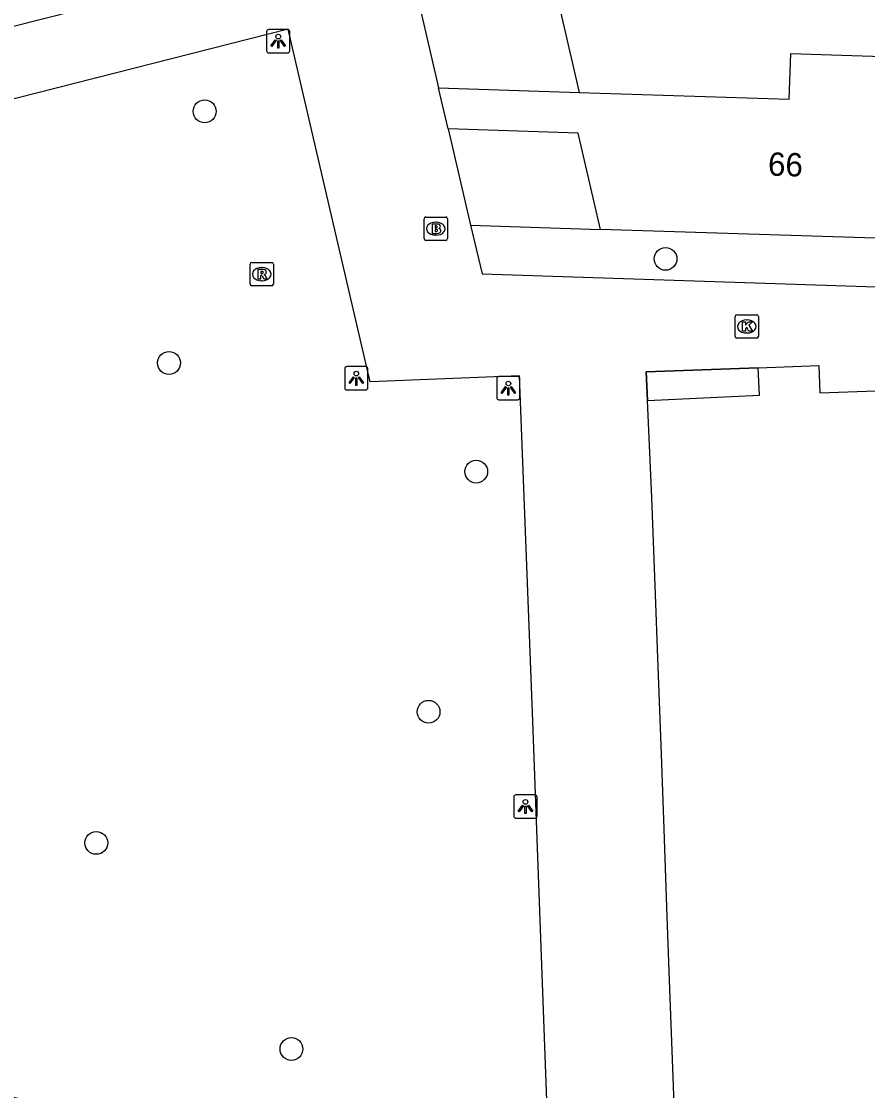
# Model space of a CAD drawing. Extents: x 160664 to 161506, y 382245 to 383288.
# Drawn here: x 161215.68 to 161251.93, y 382882.22 to 382928.02 of the extents above; entities that cross this region are included whole.
import ezdxf

# ---------------------------------------------------------------- set-up
doc = ezdxf.new("R2010")
doc.units = 0
for name, color, linetype in [('IMGEO_Boom', 7, 'Continuous'), ('IMGEO_Brandkraan', 7, 'Continuous'), ('IMGEO_Kolk', 7, 'Continuous'), ('IMGEO_Lichtpunt', 7, 'Continuous'), ('IMGEO_Pand', 7, 'Continuous'), ('IMGEO_Pand_nummerreeks', 7, 'Continuous'), ('IMGEO_Pand_overbouw', 7, 'Continuous'), ('IMGEO_Rioolput', 7, 'Continuous'), ('IMGEO_Voetpad_open', 7, 'Continuous')]:
    doc.layers.add(name, color=color, linetype=linetype)

msp = doc.modelspace()

# ---------------------------------------------------------------- linework, layer by layer
at = {"layer": 'IMGEO_Boom'}
for centre in [(161223.531, 382924.17), (161243.276, 382917.851), (161222.003, 382913.393), (161235.164, 382908.739), (161233.123, 382898.45), (161218.887, 382892.834), (161227.25, 382884.005)]:
    msp.add_circle(centre, 0.489, dxfattribs=at)
at = {"layer": 'IMGEO_Brandkraan'}
for p, q in [((161232.93, 382918.718), (161232.93, 382919.57)), ((161233.005, 382919.644), (161233.857, 382919.644)), ((161233.931, 382919.57), (161233.931, 382918.718)), ((161233.418, 382919.424), (161233.443, 382919.424)), ((161233.857, 382918.644), (161233.005, 382918.644)), ((161233.441, 382918.864), (161233.416, 382918.864))]:
    msp.add_line(p, q, dxfattribs=at)
for points in [[(161232.93, 382918.718), (161232.93, 382919.57)], [(161233.005, 382919.644), (161233.857, 382919.644)], [(161233.931, 382919.57), (161233.931, 382918.718)], [(161233.278, 382919.344), (161233.278, 382918.944), (161233.491, 382918.944)], [(161233.509, 382919.344), (161233.278, 382919.344)], [(161233.457, 382919.263), (161233.403, 382919.263), (161233.403, 382919.187)], [(161233.403, 382919.187), (161233.456, 382919.187)], [(161233.465, 382919.111), (161233.403, 382919.111), (161233.403, 382919.03)], [(161233.857, 382918.644), (161233.005, 382918.644)], [(161233.403, 382919.03), (161233.465, 382919.03)]]:
    msp.add_lwpolyline(points, dxfattribs=at)
for centre, radius, start, end in [((161233.007, 382919.568), 0.0765, 91.552, 178.448), ((161233.007, 382919.568), 0.0765, 91.552, 178.448), ((161233.855, 382919.568), 0.0765, 1.552, 88.448), ((161233.855, 382919.568), 0.0765, 1.552, 88.448), ((161233.458, 382919.225), 0.0379, 267.8285, 90.9355), ((161233.466, 382919.07), 0.0404, 269.8759, 90.5077), ((161233.513, 382919.199), 0.145, 59.4692, 91.5367), ((161233.538, 382919.246), 0.0922, 285.5137, 58.1501), ((161233.543, 382919.054), 0.105, 301.3115, 78.989), ((161233.007, 382918.72), 0.0765, 181.552, 268.448), ((161233.007, 382918.72), 0.0765, 181.552, 268.448), ((161233.497, 382919.195), 0.251, 268.6676, 293.5347), ((161233.855, 382918.72), 0.0765, 271.552, 358.448), ((161233.855, 382918.72), 0.0765, 271.552, 358.448)]:
    msp.add_arc(centre, radius, start, end, dxfattribs=at)
for centre, major_axis, ratio, start_param, end_param in [((161233.417, 382919.144), (-0.387, 0.002), 0.722429, 4.712389, 7.853982), ((161233.442, 382919.144), (-0.39, 0.002), 0.717154, 1.570796, 4.712389)]:
    msp.add_ellipse(centre, major_axis=major_axis, ratio=ratio, start_param=start_param, end_param=end_param, dxfattribs=at)
at = {"layer": 'IMGEO_Kolk'}
for p, q in [((161246.258, 382914.53), (161246.258, 382915.382)), ((161246.333, 382915.456), (161247.185, 382915.456)), ((161247.259, 382915.382), (161247.259, 382914.53)), ((161246.746, 382915.236), (161246.771, 382915.236)), ((161246.769, 382914.676), (161246.744, 382914.676)), ((161247.185, 382914.456), (161246.333, 382914.456))]:
    msp.add_line(p, q, dxfattribs=at)
for points in [[(161246.258, 382914.53), (161246.258, 382915.382)], [(161246.333, 382915.456), (161247.185, 382915.456)], [(161247.259, 382915.382), (161247.259, 382914.53)], [(161246.579, 382915.156), (161246.702, 382915.156), (161246.702, 382915.005), (161246.832, 382915.156), (161246.996, 382915.156), (161246.85, 382915.005), (161247.003, 382914.756), (161246.851, 382914.756), (161246.766, 382914.92), (161246.702, 382914.853), (161246.702, 382914.756), (161246.579, 382914.756), (161246.579, 382915.156)], [(161247.185, 382914.456), (161246.333, 382914.456)]]:
    msp.add_lwpolyline(points, dxfattribs=at)
for centre, start, end in [((161246.335, 382915.38), 91.552, 178.448), ((161246.335, 382915.38), 91.552, 178.448), ((161247.183, 382915.38), 1.552, 88.448), ((161247.183, 382915.38), 1.552, 88.448), ((161246.335, 382914.532), 181.552, 268.448), ((161246.335, 382914.532), 181.552, 268.448), ((161247.183, 382914.532), 271.552, 358.448), ((161247.183, 382914.532), 271.552, 358.448)]:
    msp.add_arc(centre, 0.0765, start, end, dxfattribs=at)
for centre, major_axis, ratio, start_param, end_param in [((161246.745, 382914.956), (-0.387, 0.002), 0.722429, 4.712389, 7.853982), ((161246.77, 382914.956), (-0.39, 0.002), 0.717154, 1.570796, 4.712389)]:
    msp.add_ellipse(centre, major_axis=major_axis, ratio=ratio, start_param=start_param, end_param=end_param, dxfattribs=at)
at = {"layer": 'IMGEO_Lichtpunt'}
for p, q in [((161226.183, 382927.576), (161226.183, 382926.769)), ((161226.183, 382927.576), (161226.183, 382926.769)), ((161227.085, 382927.671), (161226.277, 382927.671)), ((161227.085, 382927.671), (161226.277, 382927.671)), ((161227.179, 382926.769), (161227.179, 382927.576)), ((161227.179, 382926.769), (161227.179, 382927.576)), ((161226.277, 382926.675), (161227.085, 382926.675)), ((161226.277, 382926.675), (161227.085, 382926.675)), ((161229.53, 382913.139), (161229.53, 382912.332)), ((161229.53, 382913.139), (161229.53, 382912.332)), ((161230.432, 382913.234), (161229.624, 382913.234)), ((161230.432, 382913.234), (161229.624, 382913.234)), ((161230.526, 382912.332), (161230.526, 382913.139)), ((161230.526, 382912.332), (161230.526, 382913.139)), ((161236.043, 382912.714), (161236.043, 382911.907)), ((161236.043, 382912.714), (161236.043, 382911.907)), ((161236.945, 382912.809), (161236.137, 382912.809)), ((161236.945, 382912.809), (161236.137, 382912.809)), ((161237.039, 382911.907), (161237.039, 382912.714)), ((161237.039, 382911.907), (161237.039, 382912.714)), ((161229.624, 382912.238), (161230.432, 382912.238)), ((161229.624, 382912.238), (161230.432, 382912.238)), ((161236.137, 382911.813), (161236.945, 382911.813)), ((161236.137, 382911.813), (161236.945, 382911.813)), ((161236.775, 382894.792), (161236.775, 382893.985)), ((161236.775, 382894.792), (161236.775, 382893.985)), ((161237.677, 382894.887), (161236.869, 382894.887)), ((161237.677, 382894.887), (161236.869, 382894.887)), ((161237.771, 382893.985), (161237.771, 382894.792)), ((161237.771, 382893.985), (161237.771, 382894.792)), ((161236.869, 382893.891), (161237.677, 382893.891)), ((161236.869, 382893.891), (161237.677, 382893.891))]:
    msp.add_line(p, q, dxfattribs=at)
for points in [[(161226.557, 382927.24), (161226.596, 382927.212), (161226.408, 382926.95), (161226.37, 382926.977), (161226.557, 382927.24)], [(161226.659, 382927.192), (161226.706, 382927.192), (161226.706, 382926.87), (161226.659, 382926.87), (161226.659, 382927.192)], [(161226.769, 382927.212), (161226.807, 382927.239), (161226.994, 382926.977), (161226.955, 382926.949), (161226.769, 382927.212)], [(161229.904, 382912.803), (161229.943, 382912.775), (161229.755, 382912.513), (161229.717, 382912.54), (161229.904, 382912.803)], [(161230.006, 382912.755), (161230.053, 382912.755), (161230.053, 382912.433), (161230.006, 382912.433), (161230.006, 382912.755)], [(161230.116, 382912.775), (161230.154, 382912.802), (161230.341, 382912.54), (161230.302, 382912.512), (161230.116, 382912.775)], [(161236.417, 382912.378), (161236.456, 382912.35), (161236.268, 382912.088), (161236.23, 382912.115), (161236.417, 382912.378)], [(161236.519, 382912.33), (161236.566, 382912.33), (161236.566, 382912.008), (161236.519, 382912.008), (161236.519, 382912.33)], [(161236.629, 382912.35), (161236.667, 382912.377), (161236.854, 382912.115), (161236.815, 382912.087), (161236.629, 382912.35)], [(161237.149, 382894.456), (161237.188, 382894.428), (161237, 382894.166), (161236.962, 382894.193), (161237.149, 382894.456)], [(161237.251, 382894.408), (161237.298, 382894.408), (161237.298, 382894.086), (161237.251, 382894.086), (161237.251, 382894.408)], [(161237.361, 382894.428), (161237.399, 382894.455), (161237.586, 382894.193), (161237.547, 382894.165), (161237.361, 382894.428)]]:
    msp.add_lwpolyline(points, dxfattribs=at)
for centre in [(161226.682, 382927.374), (161230.029, 382912.937), (161236.542, 382912.512), (161237.274, 382894.59)]:
    msp.add_circle(centre, 0.0994, dxfattribs=at)
for centre, start, end in [((161226.277, 382927.576), 90, 180), ((161226.277, 382927.576), 90, 180), ((161227.085, 382927.576), 0, 90), ((161227.085, 382927.576), 0, 90), ((161226.277, 382926.769), 180, 270), ((161226.277, 382926.769), 180, 270), ((161227.085, 382926.769), 270, 0), ((161227.085, 382926.769), 270, 360), ((161229.624, 382913.139), 90, 180), ((161229.624, 382913.139), 90, 180), ((161230.432, 382913.139), 0, 90), ((161230.432, 382913.139), 0, 90), ((161236.137, 382912.714), 90, 180), ((161236.137, 382912.714), 90, 180), ((161236.945, 382912.714), 0, 90), ((161236.945, 382912.714), 0, 90), ((161229.624, 382912.332), 180, 270), ((161229.624, 382912.332), 180, 270), ((161230.432, 382912.332), 270, 0), ((161230.432, 382912.332), 270, 360), ((161236.137, 382911.907), 180, 270), ((161236.137, 382911.907), 180, 270), ((161236.945, 382911.907), 270, 0), ((161236.945, 382911.907), 270, 360), ((161236.869, 382894.792), 90, 180), ((161236.869, 382894.792), 90, 180), ((161237.677, 382894.792), 0, 90), ((161237.677, 382894.792), 0, 90), ((161236.869, 382893.985), 180, 270), ((161236.869, 382893.985), 180, 270), ((161237.677, 382893.985), 270, 0), ((161237.677, 382893.985), 270, 360)]:
    msp.add_arc(centre, 0.0946, start, end, dxfattribs=at)
at = {"layer": 'IMGEO_Pand'}
for points in [[(161226.484, 382963.634), (161228.129, 382964.063), (161231.364, 382964.905), (161231.72, 382962.91), (161232.925, 382956.153), (161237.924, 382956.777), (161238.531, 382945.072), (161235.033, 382944.635), (161239.574, 382924.983)], [(161229.105, 382944.255), (161229.201, 382943.935), (161233.551, 382925.179)], [(161239.574, 382924.983), (161248.576, 382924.69), (161248.641, 382926.649), (161256.935, 382926.374)], [(161233.551, 382925.179), (161239.574, 382924.983)], [(161233.959, 382923.418), (161233.551, 382925.179)], [(161240.484, 382919.111), (161239.536, 382923.232), (161233.959, 382923.418)], [(161254.985, 382918.65), (161240.484, 382919.111)], [(161242.503, 382911.79), (161247.3, 382912.009), (161247.247, 382913.188)], [(161247.247, 382913.188), (161249.839, 382913.283), (161249.89, 382912.115), (161255.091, 382912.295)], [(161244.735, 382852.928), (161244.645, 382855.239), (161244.482, 382859.373), (161244.38, 382862.124), (161244.226, 382866.266), (161244.122, 382869.007), (161243.964, 382873.166), (161243.86, 382875.932), (161243.706, 382880.063), (161243.603, 382882.802), (161243.448, 382886.955), (161243.349, 382889.685), (161243.198, 382893.843), (161243.097, 382896.639), (161242.945, 382900.758), (161242.845, 382903.476), (161242.692, 382907.633), (161242.503, 382911.79)]]:
    msp.add_lwpolyline(points, dxfattribs=at)
at = {"layer": 'IMGEO_Pand_overbouw'}
for points in [[(161239.536, 382923.232), (161233.959, 382923.418), (161234.916, 382919.288), (161240.484, 382919.111)], [(161247.247, 382913.188), (161242.448, 382913.012), (161242.503, 382911.79), (161247.3, 382912.009)]]:
    msp.add_lwpolyline(points, close=True, dxfattribs=at)
at = {"layer": 'IMGEO_Rioolput'}
for p, q in [((161225.552, 382917.696), (161226.404, 382917.696)), ((161225.477, 382916.77), (161225.477, 382917.622)), ((161225.965, 382917.476), (161225.99, 382917.476)), ((161226.478, 382917.622), (161226.478, 382916.77)), ((161225.988, 382916.916), (161225.963, 382916.916)), ((161226.404, 382916.696), (161225.552, 382916.696))]:
    msp.add_line(p, q, dxfattribs=at)
for points in [[(161225.552, 382917.696), (161226.404, 382917.696)], [(161225.477, 382916.77), (161225.477, 382917.622)], [(161226.066, 382917.394), (161225.814, 382917.396), (161225.814, 382916.996)], [(161225.992, 382917.315), (161225.938, 382917.315), (161225.938, 382917.234)], [(161225.938, 382917.234), (161225.99, 382917.234)], [(161226.478, 382917.622), (161226.478, 382916.77)], [(161225.814, 382916.996), (161225.938, 382916.996), (161225.938, 382917.158), (161225.949, 382917.158)], [(161225.996, 382917.129), (161226.067, 382916.996), (161226.207, 382916.996), (161226.142, 382917.122)], [(161226.404, 382916.696), (161225.552, 382916.696)]]:
    msp.add_lwpolyline(points, dxfattribs=at)
for centre, radius, start, end in [((161225.554, 382917.62), 0.0765, 91.552, 178.448), ((161225.554, 382917.62), 0.0765, 91.552, 178.448), ((161226.402, 382917.62), 0.0765, 1.552, 88.448), ((161226.402, 382917.62), 0.0765, 1.552, 88.448), ((161225.974, 382917.423), 0.19, 274.7715, 282.9687), ((161225.998, 382917.219), 0.0964, 77.0061, 93.1865), ((161226.012, 382917.276), 0.0378, 276.6634, 79.6772), ((161226.065, 382917.284), 0.109, 350.3612, 89.416), ((161226.063, 382917.284), 0.112, 277.5842, 350.9817), ((161225.554, 382916.772), 0.0765, 181.552, 268.448), ((161225.554, 382916.772), 0.0765, 181.552, 268.448), ((161225.948, 382917.105), 0.0533, 26.0293, 88.6989), ((161226.047, 382917.069), 0.108, 29.5134, 73.7905), ((161226.402, 382916.772), 0.0765, 271.552, 358.448), ((161226.402, 382916.772), 0.0765, 271.552, 358.448)]:
    msp.add_arc(centre, radius, start, end, dxfattribs=at)
for centre, major_axis, ratio, start_param, end_param in [((161225.964, 382917.196), (-0.387, 0.002), 0.722429, 4.712389, 7.853982), ((161225.989, 382917.196), (-0.39, 0.002), 0.717154, 1.570796, 4.712389)]:
    msp.add_ellipse(centre, major_axis=major_axis, ratio=ratio, start_param=start_param, end_param=end_param, dxfattribs=at)
at = {"layer": 'IMGEO_Voetpad_open'}
for points in [[(161193.653, 382926.015), (161192.662, 382925.762), (161193.549, 382922.283), (161216.354, 382928.075), (161226.401, 382930.615), (161225.732, 382933.516), (161225.515, 382933.466), (161224.51, 382937.409)], [(161204.395, 382884.755), (161221.635, 382880.325), (161238.405, 382875.998), (161237.571, 382898.417), (161237.023, 382912.84), (161230.627, 382912.589), (161227.102, 382927.696), (161203.004, 382921.558)], [(161233.959, 382923.418), (161234.916, 382919.288)], [(161234.916, 382919.288), (161240.484, 382919.111)], [(161234.916, 382919.288), (161235.419, 382917.203), (161254.894, 382916.572)], [(161242.503, 382911.79), (161242.448, 382913.012), (161247.247, 382913.188)]]:
    msp.add_lwpolyline(points, dxfattribs=at)

# ---------------------------------------------------------------- texts
at = {"layer": 'IMGEO_Pand_nummerreeks'}
msp.add_text('66', height=1, rotation=358.1665, dxfattribs=at).set_placement((161247.657, 382921.42))

doc.saveas('drawing.dxf')
